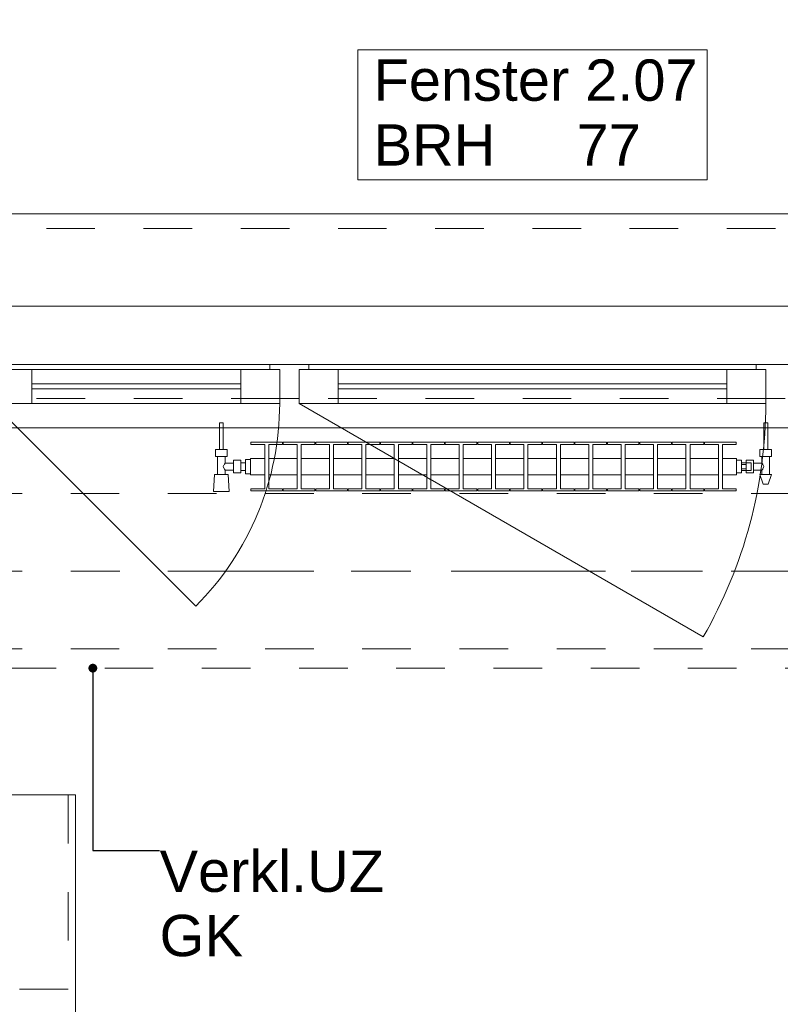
# Model space of a CAD drawing. Header units: metres. Extents: x -4 to 100, y -11 to 17.
# Tile 526 of 656: x 37.28 to 38.84, y 12.26 to 14.28. Entities that reach past the tile are written whole.
import ezdxf

# ---------------------------------------------------------------- set-up
doc = ezdxf.new("R2010")
doc.units = ezdxf.units.M
doc.header["$MEASUREMENT"] = 0
for name, pattern in [('Achse', [0.2, 0.1, -0.05, 0, -0.05]), ('Strichlinie doppelt', [0.546806, 0.264583, -0.105833, 0.070556, -0.105833]), ('Strichlinie eng', [0.115, 0.075, -0.04]), ('Untersicht', [0.1, 0.075, -0.025]), ('Wipeout_Contour', [1, 0, -1])]:
    doc.linetypes.add(name, pattern=pattern)
for name, color, linetype in [('152 - Bemaßung_ Beschriftung.Ausbau', 7, 'Continuous'), ('451 - Universal.Achsen Raster', 7, 'Continuous'), ('603 - Struktur.Bodenplatte_ Decke Roh', 7, 'Continuous'), ('604 - Struktur.Wand Aussen', 7, 'Continuous'), ('608 - Struktur.Träger', 7, 'Continuous'), ('650 - Abdeckung.Fußboden Aufbau', 7, 'Continuous'), ('801 - HKLSE.Heizung_ Klima_ Lüftung', 7, 'Continuous'), ('Neubau_152 - Bemaßung_ Beschriftung.Ausbau', 7, 'Continuous'), ('Neubau_653 - Abdeckung.TB Verkofferung', 7, 'Continuous'), ('Neubau_701 - Einrichtung.Möbel', 7, 'Continuous')]:
    doc.layers.add(name, color=color, linetype=linetype)
doc.styles.add('ERSTELLTER_STIL_2', font='txt')
doc.dimstyles.new('ERSTELLTER_STIL__5', dxfattribs={"dimtxt": 0.1, "dimasz": 0.0532, "dimexe": 0.18, "dimexo": 0.0625, "dimgap": 0, "dimtad": 1, "dimtih": 1, "dimtoh": 1, "dimzin": 0, "dimdsep": 46, "dimtxsty": 'ERSTELLTER_STIL_2', "dimblk": 'ARROWHEAD_2', "dimblk1": 'ARROWHEAD_2', "dimblk2": 'ARROWHEAD_2', "dimcen": 0.09, "dimse1": 1, "dimse2": 1, "dimclrd": 7, "dimclre": 7, "dimclrt": 7, "dimazin": 0, "dimtfac": 1, "dimtdec": 4, "dimtmove": 0, "dimatfit": 3, "dimfxl": 1, "dimtolj": 1, "dimtzin": 0, "dimarcsym": 0})
doc.dimstyles.new('ERSTELLTER_STIL__8', dxfattribs={"dimtxt": 0.18, "dimasz": 0.03648, "dimexe": 0.18, "dimexo": 0.0625, "dimgap": 0, "dimtad": 0, "dimtih": 1, "dimtoh": 1, "dimdec": 4, "dimzin": 0, "dimdsep": 46, "dimcen": 0.09, "dimadec": 0, "dimazin": 0, "dimtfac": 1, "dimtdec": 4, "dimtmove": 0, "dimatfit": 3, "dimldrblk": 'ARROWHEAD_11', "dimfxl": 1, "dimtolj": 1, "dimtzin": 0, "dimarcsym": 0})

# ---------------------------------------------------------------- blocks, each defined once
blk = doc.blocks.new('ARROWHEAD_11')
at = {"color": 0, "linetype": 'Continuous', "lineweight": 0}
blk.add_line((0, 0), (-1, 0), dxfattribs=at)
at = {"color": 0, "linetype": 'Continuous', "lineweight": 0, "const_width": 0.25, "flags": 128}
blk.add_lwpolyline([(-0.125, 0, 1), (0.125, 0, 1)], format="xyb", close=True, dxfattribs=at)
blk = doc.blocks.new('*D303')
at = {"layer": '152 - Bemaßung_ Beschriftung.Ausbau', "color": 7, "linetype": 'Continuous', "lineweight": 5}
for p, q in [((37.13, 14.8025), (37.13, 14.9075)), ((37.1502, 14.89), (37.1098, 14.82)), ((39.5502, 14.89), (39.5098, 14.82)), ((35.94, 14.855), (37.13, 14.855)), ((37.13, 14.855), (39.53, 14.855))]:
    blk.add_line(p, q, dxfattribs=at)
at = {"layer": '152 - Bemaßung_ Beschriftung.Ausbau', "color": 7, "lineweight": 5, "char_height": 0.1, "attachment_point": 7, "style": 'ERSTELLTER_STIL_2'}
for s, insert in [('\\A1;{\\pql;\\fArial|b0|i0|c0|p38;2,40}', (38.197, 14.875)), ('\\A1;{\\pql;\\fArial|b0|i0|c0|p38;2,01}', (38.197, 14.735))]:
    blk.add_mtext(s, dxfattribs=dict(at, insert=insert))
blk = doc.blocks.new('ARROWHEAD_2')
at = {"color": 0, "linetype": 'Continuous', "lineweight": 0}
for p, q in [((-0.378, -0.655), (0.378, 0.655)), ((0, 0), (-1, 0))]:
    blk.add_line(p, q, dxfattribs=at)
blk = doc.blocks.new('*D304')
at = {"layer": '152 - Bemaßung_ Beschriftung.Ausbau', "color": 7, "linetype": 'Continuous', "lineweight": 5}
for p, q in [((39.53, 14.8025), (39.53, 14.9075)), ((39.5502, 14.89), (39.5098, 14.82)), ((40.7402, 14.89), (40.6998, 14.82)), ((37.13, 14.855), (39.53, 14.855)), ((39.53, 14.855), (40.72, 14.855))]:
    blk.add_line(p, q, dxfattribs=at)
at = {"layer": '152 - Bemaßung_ Beschriftung.Ausbau', "color": 7, "lineweight": 5, "insert": (39.992, 14.875), "char_height": 0.1, "attachment_point": 7, "style": 'ERSTELLTER_STIL_2'}
blk.add_mtext('\\A1;{\\pql;\\fArial|b0|i0|c0|p38;1,19}', dxfattribs=at)
blk = doc.blocks.new('*D338')
at = {"layer": '152 - Bemaßung_ Beschriftung.Ausbau', "color": 7, "linetype": 'Continuous', "lineweight": 5}
for p, q in [((36.59, 15.3025), (36.59, 15.4075)), ((36.6102, 15.39), (36.5698, 15.32)), ((40.0702, 15.39), (40.0298, 15.32)), ((36.47, 15.355), (36.59, 15.355)), ((36.59, 15.355), (40.05, 15.355))]:
    blk.add_line(p, q, dxfattribs=at)
at = {"layer": '152 - Bemaßung_ Beschriftung.Ausbau', "color": 7, "lineweight": 5, "char_height": 0.1, "attachment_point": 7, "style": 'ERSTELLTER_STIL_2'}
for s, insert in [('\\A1;{\\pql;\\fArial|b0|i0|c0|p38;3,46}', (38.1111, 15.375)), ('\\A1;{\\pql;\\fArial|b0|i0|c0|p38;16}', (39.878, 15.375))]:
    blk.add_mtext(s, dxfattribs=dict(at, insert=insert))
blk = doc.blocks.new('*D339')
at = {"layer": '152 - Bemaßung_ Beschriftung.Ausbau', "color": 7, "linetype": 'Continuous', "lineweight": 5}
for p, q in [((40.05, 15.3025), (40.05, 15.4075)), ((40.0702, 15.39), (40.0298, 15.32)), ((40.2302, 15.39), (40.1898, 15.32)), ((36.59, 15.355), (40.05, 15.355)), ((40.05, 15.355), (40.21, 15.355))]:
    blk.add_line(p, q, dxfattribs=at)
blk = doc.blocks.new('*D375')
at = {"layer": '152 - Bemaßung_ Beschriftung.Ausbau', "color": 7, "linetype": 'Continuous', "lineweight": 5}
for p, q in [((36.68, 15.8025), (36.68, 15.9075)), ((36.7002, 15.89), (36.6598, 15.82)), ((40.0002, 15.89), (39.9598, 15.82)), ((36.38, 15.855), (36.68, 15.855)), ((36.68, 15.855), (39.98, 15.855))]:
    blk.add_line(p, q, dxfattribs=at)
at = {"layer": '152 - Bemaßung_ Beschriftung.Ausbau', "color": 7, "lineweight": 5, "insert": (38.197, 15.875), "char_height": 0.1, "attachment_point": 7, "style": 'ERSTELLTER_STIL_2'}
blk.add_mtext('\\A1;{\\pql;\\fArial|b0|i0|c0|p38;3,30}', dxfattribs=at)
blk = doc.blocks.new('*D376')
at = {"layer": '152 - Bemaßung_ Beschriftung.Ausbau', "color": 7, "linetype": 'Continuous', "lineweight": 5}
for p, q in [((39.98, 15.8025), (39.98, 15.9075)), ((40.0002, 15.89), (39.9598, 15.82)), ((40.3002, 15.89), (40.2598, 15.82)), ((36.68, 15.855), (39.98, 15.855)), ((39.98, 15.855), (40.28, 15.855))]:
    blk.add_line(p, q, dxfattribs=at)
at = {"layer": '152 - Bemaßung_ Beschriftung.Ausbau', "color": 7, "lineweight": 5, "insert": (40.0541, 15.875), "char_height": 0.1, "attachment_point": 7, "style": 'ERSTELLTER_STIL_2'}
blk.add_mtext('\\A1;{\\pql;\\fArial|b0|i0|c0|p38;30}', dxfattribs=at)

msp = doc.modelspace()

# ---------------------------------------------------------------- linework, layer by layer
at = {"layer": '451 - Universal.Achsen Raster', "color": 160, "linetype": 'Strichlinie doppelt', "lineweight": 9, "true_color": 0x3232ff}
msp.add_line((64.935, 13.15), (-3.175, 13.15), dxfattribs=at)
at = {"layer": '603 - Struktur.Bodenplatte_ Decke Roh', "color": 7, "linetype": 'Continuous', "lineweight": 18, "flags": 128}
msp.add_lwpolyline([(62.275, 0.005), (62.275, 13.695), (50.78, 13.695), (50.78, 13.455), (50.78, 13), (50.84, 13), (50.84, 8.585), (49.03, 8.585), (49.03, 8.725), (47.41, 8.725), (47.41, 13), (47.48, 13), (47.48, 13.455), (47.48, 13.695), (14.78, 13.695)], dxfattribs=at)
at = {"layer": '604 - Struktur.Wand Aussen', "color": 7, "linetype": 'Continuous', "lineweight": 9}
for p, q in [((39.43, 13.885), (37.23, 13.885)), ((37.22, 13.495), (37.6372, 13.0778))]:
    msp.add_line(p, q, dxfattribs=at)
at = {"layer": '604 - Struktur.Wand Aussen', "color": 7, "linetype": 'Strichlinie eng', "lineweight": 9}
msp.add_line((39.43, 13.855), (37.23, 13.855), dxfattribs=at)
at = {"layer": '604 - Struktur.Wand Aussen', "color": 7, "linetype": 'Continuous', "lineweight": 13}
for p, q in [((37.24, 13.575), (37.79, 13.575)), ((37.79, 13.565), (37.79, 13.575)), ((37.79, 13.575), (37.83, 13.575)), ((37.83, 13.575), (37.87, 13.575)), ((37.87, 13.575), (38.79, 13.575)), ((37.87, 13.575), (37.87, 13.565)), ((38.79, 13.565), (38.79, 13.575)), ((38.79, 13.575), (38.83, 13.575)), ((38.83, 13.575), (38.87, 13.575)), ((37.22, 13.565), (37.3, 13.565)), ((37.3, 13.565), (37.73, 13.565)), ((37.3, 13.565), (37.3, 13.495)), ((37.73, 13.495), (37.73, 13.565)), ((37.73, 13.565), (37.81, 13.565)), ((37.81, 13.565), (37.79, 13.565)), ((37.81, 13.505), (37.81, 13.565)), ((37.81, 13.565), (37.81, 13.495)), ((37.87, 13.565), (37.85, 13.565)), ((37.85, 13.565), (37.85, 13.505)), ((37.85, 13.495), (37.85, 13.565)), ((37.85, 13.565), (37.93, 13.565)), ((37.93, 13.565), (38.73, 13.565)), ((37.93, 13.565), (37.93, 13.495)), ((38.73, 13.495), (38.73, 13.565)), ((38.73, 13.565), (38.81, 13.565)), ((38.81, 13.565), (38.79, 13.565)), ((38.81, 13.505), (38.81, 13.565)), ((38.81, 13.565), (38.81, 13.495)), ((37.3, 13.535), (37.73, 13.535)), ((37.93, 13.535), (38.73, 13.535)), ((37.73, 13.525), (37.3, 13.525)), ((38.73, 13.525), (37.93, 13.525)), ((37.3, 13.495), (37.22, 13.495)), ((37.73, 13.495), (37.3, 13.495)), ((37.81, 13.495), (37.73, 13.495)), ((37.83, 13.505), (37.81, 13.505)), ((37.85, 13.505), (37.83, 13.505)), ((37.93, 13.495), (37.85, 13.495)), ((38.73, 13.495), (37.93, 13.495)), ((38.81, 13.495), (38.73, 13.495)), ((38.83, 13.505), (38.81, 13.505)), ((38.85, 13.505), (38.83, 13.505))]:
    msp.add_line(p, q, dxfattribs=at)
at = {"layer": '604 - Struktur.Wand Aussen', "color": 7, "linetype": 'Continuous', "lineweight": 9, "flags": 128}
msp.add_lwpolyline([(37.9706, 13.955), (38.6894, 13.955), (38.6894, 14.0886), (38.6894, 14.2221), (37.9706, 14.2221), (37.9706, 14.0886)], close=True, dxfattribs=at)
at = {"layer": '608 - Struktur.Träger', "color": 7, "linetype": 'Achse', "lineweight": 9}
msp.add_line((14.78, 13.15), (47.48, 13.15), dxfattribs=at)
at = {"layer": '608 - Struktur.Träger', "color": 7, "linetype": 'Untersicht', "lineweight": 13}
msp.add_line((14.78, 12.99), (47.48, 12.99), dxfattribs=at)
at = {"layer": '650 - Abdeckung.Fußboden Aufbau', "color": 7, "linetype": 'Continuous', "lineweight": 13, "flags": 128}
msp.add_lwpolyline([(39.97, 8.235), (39.97, 8.51), (40.05, 8.51), (40.05, 12.99), (39.97, 12.99), (39.97, 13.445), (36.69, 13.445), (36.69, 12.99), (36.59, 12.99)], dxfattribs=at)
at = {"layer": 'Neubau_653 - Abdeckung.TB Verkofferung', "color": 1, "linetype": 'Untersicht', "lineweight": 9}
for p, q in [((15.11, 13.505), (47.13, 13.505)), ((22.05, 12.9505), (47.13, 12.9505))]:
    msp.add_line(p, q, dxfattribs=at)
at = {"layer": 'Neubau_701 - Einrichtung.Möbel', "color": 1, "linetype": 'Strichlinie eng', "lineweight": 5}
for p, q in [((37.375, 12.69), (37.375, 12.29)), ((37.375, 12.29), (36.59, 12.29))]:
    msp.add_line(p, q, dxfattribs=at)
at = {"layer": 'Neubau_701 - Einrichtung.Möbel', "color": 1, "linetype": 'Continuous', "lineweight": 5, "flags": 128}
msp.add_lwpolyline([(36.59, 10.69), (36.59, 12.69), (37.39, 12.69), (37.39, 11.49), (38.79, 11.49), (38.79, 10.69)], close=True, dxfattribs=at)

# ---------------------------------------------------------------- texts
at = {"layer": '604 - Struktur.Wand Aussen', "color": 7, "lineweight": 9, "char_height": 0.085, "style": 'ERSTELLTER_STIL_2'}
for s, insert, attachment_point in [('\\A1;{\\pql;\\pt0;\\fArial|b0|i0|c0|p38;Fenster 2.07}', (38.0032, 14.1163), 7), ('\\A1;{\\pql;\\pt0;\\fArial|b0|i0|c0|p38;}', (38.5499, 14.0886), 1), ('\\A1;{\\pql;\\pt0;\\fArial|b0|i0|c0|p38;BRH}', (38.0032, 14.0691), 1), ('\\A1;{\\pql;\\pt0,0.05;\\fArial|b0|i0|c0|p38;77\\fArial|b0|i0|c0|p38;\\A1{\\H.66x;\\S^  ;}\\fArial|b0|i0|c0|p38;\\fArial|b0|i0|c0|p38;\\A1{\\H.66x;\\S^  ;}}', (38.4209, 14.0691), 1)]:
    msp.add_mtext(s, dxfattribs=dict(at, insert=insert, attachment_point=attachment_point))
at = {"layer": 'Neubau_152 - Bemaßung_ Beschriftung.Ausbau', "color": 1, "linetype": 'Continuous', "lineweight": 13, "insert": (37.5629, 12.5753), "char_height": 0.085, "attachment_point": 1, "line_spacing_factor": 0.933036, "style": 'ERSTELLTER_STIL_2'}
msp.add_mtext('\\A1;{\\pql;\\fArial|b0|i0|c0|p38;Verkl.U\\fArial|b0|i0|c0|p38;Z\\P\\pql;\\fArial|b0|i0|c0|p38;GK}', dxfattribs=at)

# ---------------------------------------------------------------- dimensions: what is measured, and where the dimension line sits
at = {"layer": '152 - Bemaßung_ Beschriftung.Ausbau', "color": 7, "linetype": 'Continuous', "lineweight": 5}
for base, p1, p2, picture, middle in [((39.53, 14.855), (37.13, 13.575), (39.53, 13.575), '*D303', (38.3269, 14.925)), ((40.72, 14.855), (39.53, 13.575), (40.72, 13.575), '*D304', (40.1219, 14.925))]:
    dim = msp.add_linear_dim(base=base, p1=p1, p2=p2, angle=0, dimstyle='ERSTELLTER_STIL__5', dxfattribs=at)
    dim.commit()
    dim.dimension.update_dxf_attribs({"geometry": picture, "text_midpoint": middle, "dimtype": 160})

# ---------------------------------------------------------------- leaders
at = {"layer": 'Neubau_152 - Bemaßung_ Beschriftung.Ausbau', "color": 1, "linetype": 'Continuous', "lineweight": 13, "annotation_type": 0, "has_hookline": 1, "hookline_direction": 0, "text_width": 0.458}
msp.add_leader([(37.4256, 12.9505), (37.4256, 12.5753), (37.5629, 12.5753)], dimstyle='ERSTELLTER_STIL__8', dxfattribs=at)

# ---------------------------------------------------------------- next in the draw order: wipeouts: each hides what was drawn before it
at = {"color": 254, "linetype": 'Wipeout_Contour', "lineweight": 0, "ltscale": 9886.870397}
msp.add_wipeout([(37.75, 13.3817), (37.75, 13.3483), (37.7792, 13.3483), (37.7792, 13.3192), (37.7508, 13.3192), (37.7508, 13.315), (37.8158, 13.315), (37.8158, 13.3192), (37.7875, 13.3192), (37.7875, 13.3483), (37.8458, 13.3483), (37.8458, 13.3192), (37.8175, 13.3192), (37.8175, 13.315), (37.8825, 13.315), (37.8825, 13.3192), (37.8542, 13.3192), (37.8542, 13.3483), (37.9125, 13.3483), (37.9125, 13.3192), (37.8842, 13.3192), (37.8842, 13.315), (37.9492, 13.315), (37.9492, 13.3192), (37.9208, 13.3192), (37.9208, 13.3483), (37.9792, 13.3483), (37.9792, 13.3192), (37.9508, 13.3192), (37.9508, 13.315), (38.0158, 13.315), (38.0158, 13.3192), (37.9875, 13.3192), (37.9875, 13.3483), (38.0458, 13.3483), (38.0458, 13.3192), (38.0175, 13.3192), (38.0175, 13.315), (38.0825, 13.315), (38.0825, 13.3192), (38.0542, 13.3192), (38.0542, 13.3483), (38.1125, 13.3483), (38.1125, 13.3192), (38.0842, 13.3192), (38.0842, 13.315), (38.1492, 13.315), (38.1492, 13.3192), (38.1208, 13.3192), (38.1208, 13.3483), (38.1792, 13.3483), (38.1792, 13.3192), (38.1508, 13.3192), (38.1508, 13.315), (38.2158, 13.315), (38.2158, 13.3192), (38.1875, 13.3192), (38.1875, 13.3483), (38.2458, 13.3483), (38.2458, 13.3192), (38.2175, 13.3192), (38.2175, 13.315), (38.2825, 13.315), (38.2825, 13.3192), (38.2542, 13.3192), (38.2542, 13.3483), (38.3125, 13.3483), (38.3125, 13.3192), (38.2842, 13.3192), (38.2842, 13.315), (38.3492, 13.315), (38.3492, 13.3192), (38.3208, 13.3192), (38.3208, 13.3483), (38.3792, 13.3483), (38.3792, 13.3192), (38.3508, 13.3192), (38.3508, 13.315), (38.4158, 13.315), (38.4158, 13.3192), (38.3875, 13.3192), (38.3875, 13.3483), (38.4458, 13.3483), (38.4458, 13.3192), (38.4175, 13.3192), (38.4175, 13.315), (38.4825, 13.315), (38.4825, 13.3192), (38.4542, 13.3192), (38.4542, 13.3483), (38.5125, 13.3483), (38.5125, 13.3192), (38.4842, 13.3192), (38.4842, 13.315), (38.5492, 13.315), (38.5492, 13.3192), (38.5208, 13.3192), (38.5208, 13.3483), (38.5792, 13.3483), (38.5792, 13.3192), (38.5508, 13.3192), (38.5508, 13.315), (38.6158, 13.315), (38.6158, 13.3192), (38.5875, 13.3192), (38.5875, 13.3483), (38.6458, 13.3483), (38.6458, 13.3192), (38.6175, 13.3192), (38.6175, 13.315), (38.6825, 13.315), (38.6825, 13.3192), (38.6542, 13.3192), (38.6542, 13.3483), (38.7125, 13.3483), (38.7125, 13.3192), (38.6842, 13.3192), (38.6842, 13.315), (38.7492, 13.315), (38.7492, 13.3192), (38.7208, 13.3192), (38.7208, 13.3483), (38.75, 13.3483), (38.75, 13.3817), (38.7208, 13.3817), (38.7208, 13.4108), (38.7492, 13.4108), (38.7492, 13.415), (38.6842, 13.415), (38.6842, 13.4108), (38.7125, 13.4108), (38.7125, 13.3817), (38.6542, 13.3817), (38.6542, 13.4108), (38.6825, 13.4108), (38.6825, 13.415), (38.6175, 13.415), (38.6175, 13.4108), (38.6458, 13.4108), (38.6458, 13.3817), (38.5875, 13.3817), (38.5875, 13.4108), (38.6158, 13.4108), (38.6158, 13.415), (38.5508, 13.415), (38.5508, 13.4108), (38.5792, 13.4108), (38.5792, 13.3817), (38.5208, 13.3817), (38.5208, 13.4108), (38.5492, 13.4108), (38.5492, 13.415), (38.4842, 13.415), (38.4842, 13.4108), (38.5125, 13.4108), (38.5125, 13.3817), (38.4542, 13.3817), (38.4542, 13.4108), (38.4825, 13.4108), (38.4825, 13.415), (38.4175, 13.415), (38.4175, 13.4108), (38.4458, 13.4108), (38.4458, 13.3817), (38.3875, 13.3817), (38.3875, 13.4108), (38.4158, 13.4108), (38.4158, 13.415), (38.3508, 13.415), (38.3508, 13.4108), (38.3792, 13.4108), (38.3792, 13.3817), (38.3208, 13.3817), (38.3208, 13.4108), (38.3492, 13.4108), (38.3492, 13.415), (38.2842, 13.415), (38.2842, 13.4108), (38.3125, 13.4108), (38.3125, 13.3817), (38.2542, 13.3817), (38.2542, 13.4108), (38.2825, 13.4108), (38.2825, 13.415), (38.2175, 13.415), (38.2175, 13.4108), (38.2458, 13.4108), (38.2458, 13.3817), (38.1875, 13.3817), (38.1875, 13.4108), (38.2158, 13.4108), (38.2158, 13.415), (38.1508, 13.415), (38.1508, 13.4108), (38.1792, 13.4108), (38.1792, 13.3817), (38.1208, 13.3817), (38.1208, 13.4108), (38.1492, 13.4108), (38.1492, 13.415), (38.0842, 13.415), (38.0842, 13.4108), (38.1125, 13.4108), (38.1125, 13.3817), (38.0542, 13.3817), (38.0542, 13.4108), (38.0825, 13.4108), (38.0825, 13.415), (38.0175, 13.415), (38.0175, 13.4108), (38.0458, 13.4108), (38.0458, 13.3817), (37.9875, 13.3817), (37.9875, 13.4108), (38.0158, 13.4108), (38.0158, 13.415), (37.9508, 13.415), (37.9508, 13.4108), (37.9792, 13.4108), (37.9792, 13.3817), (37.9208, 13.3817), (37.9208, 13.4108), (37.9492, 13.4108), (37.9492, 13.415), (37.8842, 13.415), (37.8842, 13.4108), (37.9125, 13.4108), (37.9125, 13.3817), (37.8542, 13.3817), (37.8542, 13.4108), (37.8825, 13.4108), (37.8825, 13.415), (37.8175, 13.415), (37.8175, 13.4108), (37.8458, 13.4108), (37.8458, 13.3817), (37.7875, 13.3817), (37.7875, 13.4108), (37.8158, 13.4108), (37.8158, 13.415), (37.7508, 13.415), (37.7508, 13.4108), (37.7792, 13.4108), (37.7792, 13.3817)], dxfattribs=at).dxf.layer = '801 - HKLSE.Heizung_ Klima_ Lüftung'

# ---------------------------------------------------------------- next in the draw order: linework, layer by layer
at = {"layer": '604 - Struktur.Wand Aussen', "color": 7, "linetype": 'Continuous', "lineweight": 9}
msp.add_line((37.85, 13.495), (38.6814, 13.015), dxfattribs=at)
at = {"layer": '801 - HKLSE.Heizung_ Klima_ Lüftung', "color": 7, "linetype": 'Continuous', "lineweight": 5}
for p, q in [((37.7792, 13.4108), (37.7792, 13.3192)), ((37.7875, 13.3192), (37.7875, 13.4108)), ((37.7875, 13.4108), (37.8158, 13.4108)), ((37.8158, 13.4108), (37.8158, 13.415)), ((37.8175, 13.415), (37.8175, 13.4108)), ((37.8825, 13.415), (37.8175, 13.415)), ((37.8175, 13.415), (37.8175, 13.4108)), ((37.8175, 13.4108), (37.8458, 13.4108)), ((37.8458, 13.4108), (37.8458, 13.3192)), ((37.8542, 13.3192), (37.8542, 13.4108)), ((37.8542, 13.4108), (37.8825, 13.4108)), ((37.8825, 13.4108), (37.8825, 13.415)), ((37.8825, 13.4108), (37.8825, 13.415)), ((37.9492, 13.415), (37.8842, 13.415)), ((37.8842, 13.415), (37.8842, 13.4108)), ((37.8842, 13.4108), (37.9125, 13.4108)), ((37.9125, 13.4108), (37.9125, 13.3192)), ((37.9208, 13.3192), (37.9208, 13.4108)), ((37.9208, 13.4108), (37.9492, 13.4108)), ((37.9492, 13.4108), (37.9492, 13.415)), ((37.9492, 13.4108), (37.9492, 13.415)), ((38.0158, 13.415), (37.9508, 13.415)), ((37.9508, 13.415), (37.9508, 13.4108)), ((37.9508, 13.4108), (37.9792, 13.4108)), ((37.9792, 13.4108), (37.9792, 13.3192)), ((37.9875, 13.3192), (37.9875, 13.4108)), ((37.9875, 13.4108), (38.0158, 13.4108)), ((38.0158, 13.4108), (38.0158, 13.415)), ((38.0175, 13.415), (38.0175, 13.4108)), ((38.0825, 13.415), (38.0175, 13.415)), ((38.0175, 13.415), (38.0175, 13.4108)), ((38.0175, 13.4108), (38.0458, 13.4108)), ((38.0458, 13.4108), (38.0458, 13.3192)), ((38.0542, 13.3192), (38.0542, 13.4108)), ((38.0542, 13.4108), (38.0825, 13.4108)), ((38.0825, 13.4108), (38.0825, 13.415)), ((38.0825, 13.4108), (38.0825, 13.415)), ((38.1492, 13.415), (38.0842, 13.415)), ((38.0842, 13.415), (38.0842, 13.4108)), ((38.0842, 13.4108), (38.1125, 13.4108)), ((38.1125, 13.4108), (38.1125, 13.3192)), ((38.1208, 13.3192), (38.1208, 13.4108)), ((38.1208, 13.4108), (38.1492, 13.4108)), ((38.1492, 13.4108), (38.1492, 13.415)), ((38.1508, 13.415), (38.1508, 13.4108)), ((38.2158, 13.415), (38.1508, 13.415)), ((38.1508, 13.415), (38.1508, 13.4108)), ((38.1508, 13.4108), (38.1792, 13.4108)), ((38.1792, 13.4108), (38.1792, 13.3192)), ((38.1875, 13.3192), (38.1875, 13.4108)), ((38.1875, 13.4108), (38.2158, 13.4108)), ((38.2158, 13.4108), (38.2158, 13.415)), ((38.2825, 13.415), (38.2175, 13.415)), ((38.2175, 13.415), (38.2175, 13.4108)), ((38.2175, 13.4108), (38.2458, 13.4108)), ((38.2458, 13.4108), (38.2458, 13.3192)), ((38.2542, 13.3192), (38.2542, 13.4108)), ((38.2542, 13.4108), (38.2825, 13.4108)), ((38.2825, 13.4108), (38.2825, 13.415)), ((38.2825, 13.4108), (38.2825, 13.415)), ((38.3492, 13.415), (38.2842, 13.415)), ((38.2842, 13.415), (38.2842, 13.4108)), ((38.2842, 13.4108), (38.3125, 13.4108)), ((38.3125, 13.4108), (38.3125, 13.3192)), ((38.3208, 13.3192), (38.3208, 13.4108)), ((38.3208, 13.4108), (38.3492, 13.4108)), ((38.3492, 13.4108), (38.3492, 13.415)), ((38.3492, 13.4108), (38.3492, 13.415)), ((38.3508, 13.415), (38.3508, 13.4108)), ((38.4158, 13.415), (38.3508, 13.415)), ((38.3508, 13.415), (38.3508, 13.4108)), ((38.3508, 13.4108), (38.3792, 13.4108)), ((38.3792, 13.4108), (38.3792, 13.3192)), ((38.3875, 13.3192), (38.3875, 13.4108)), ((38.3875, 13.4108), (38.4158, 13.4108)), ((38.4158, 13.4108), (38.4158, 13.415)), ((38.4825, 13.415), (38.4175, 13.415)), ((38.4175, 13.415), (38.4175, 13.4108)), ((38.4175, 13.4108), (38.4458, 13.4108)), ((38.4458, 13.4108), (38.4458, 13.3192)), ((38.4542, 13.3192), (38.4542, 13.4108)), ((38.4542, 13.4108), (38.4825, 13.4108)), ((38.4825, 13.4108), (38.4825, 13.415)), ((38.5492, 13.415), (38.4842, 13.415)), ((38.4842, 13.415), (38.4842, 13.4108)), ((38.4842, 13.4108), (38.5125, 13.4108)), ((38.5125, 13.4108), (38.5125, 13.3192)), ((38.5208, 13.3192), (38.5208, 13.4108)), ((38.5208, 13.4108), (38.5492, 13.4108)), ((38.5492, 13.4108), (38.5492, 13.415)), ((38.5492, 13.4108), (38.5492, 13.415)), ((38.5508, 13.415), (38.5508, 13.4108)), ((38.6158, 13.415), (38.5508, 13.415)), ((38.5508, 13.415), (38.5508, 13.4108)), ((38.5508, 13.4108), (38.5792, 13.4108)), ((38.5792, 13.4108), (38.5792, 13.3192)), ((38.5875, 13.3192), (38.5875, 13.4108)), ((38.5875, 13.4108), (38.6158, 13.4108)), ((38.6158, 13.4108), (38.6158, 13.415)), ((38.6175, 13.415), (38.6175, 13.4108)), ((38.6825, 13.415), (38.6175, 13.415)), ((38.6175, 13.415), (38.6175, 13.4108)), ((38.6175, 13.4108), (38.6458, 13.4108)), ((38.6458, 13.4108), (38.6458, 13.3192)), ((38.6542, 13.3192), (38.6542, 13.4108)), ((38.6542, 13.4108), (38.6825, 13.4108)), ((38.6825, 13.4108), (38.6825, 13.415)), ((38.6825, 13.4108), (38.6825, 13.415)), ((38.6842, 13.415), (38.6842, 13.4108)), ((38.6842, 13.415), (38.6842, 13.4108)), ((38.6842, 13.4108), (38.7125, 13.4108)), ((38.7125, 13.4108), (38.7125, 13.3192)), ((38.7208, 13.3192), (38.7208, 13.4108)), ((37.7875, 13.3817), (37.8458, 13.3817)), ((37.8542, 13.3817), (37.9125, 13.3817)), ((37.9208, 13.3817), (37.9792, 13.3817)), ((37.9875, 13.3817), (38.0458, 13.3817)), ((38.0542, 13.3817), (38.1125, 13.3817)), ((38.1208, 13.3817), (38.1792, 13.3817)), ((38.1875, 13.3817), (38.2458, 13.3817)), ((38.2542, 13.3817), (38.3125, 13.3817)), ((38.3208, 13.3817), (38.3792, 13.3817)), ((38.3875, 13.3817), (38.4458, 13.3817)), ((38.4542, 13.3817), (38.5125, 13.3817)), ((38.5208, 13.3817), (38.5792, 13.3817)), ((38.5875, 13.3817), (38.6458, 13.3817)), ((38.6542, 13.3817), (38.7125, 13.3817)), ((37.7875, 13.3483), (37.8458, 13.3483)), ((37.8542, 13.3483), (37.9125, 13.3483)), ((37.9208, 13.3483), (37.9792, 13.3483)), ((37.9875, 13.3483), (38.0458, 13.3483)), ((38.0542, 13.3483), (38.1125, 13.3483)), ((38.1208, 13.3483), (38.1792, 13.3483)), ((38.1875, 13.3483), (38.2458, 13.3483)), ((38.2542, 13.3483), (38.3125, 13.3483)), ((38.3208, 13.3483), (38.3792, 13.3483)), ((38.3875, 13.3483), (38.4458, 13.3483)), ((38.4542, 13.3483), (38.5125, 13.3483)), ((38.5208, 13.3483), (38.5792, 13.3483)), ((38.5875, 13.3483), (38.6458, 13.3483)), ((38.6542, 13.3483), (38.7125, 13.3483)), ((37.8158, 13.3192), (37.7875, 13.3192)), ((37.8158, 13.315), (37.8158, 13.3192)), ((37.8175, 13.3192), (37.8175, 13.315)), ((37.8458, 13.3192), (37.8175, 13.3192)), ((37.8175, 13.3192), (37.8175, 13.315)), ((37.8175, 13.315), (37.8825, 13.315)), ((37.8175, 13.315), (37.8825, 13.315)), ((37.8825, 13.3192), (37.8542, 13.3192)), ((37.8825, 13.315), (37.8825, 13.3192)), ((37.8825, 13.315), (37.8825, 13.3192)), ((37.9125, 13.3192), (37.8842, 13.3192)), ((37.8842, 13.3192), (37.8842, 13.315)), ((37.8842, 13.315), (37.9492, 13.315)), ((37.8842, 13.315), (37.9492, 13.315)), ((37.9492, 13.3192), (37.9208, 13.3192)), ((37.9492, 13.315), (37.9492, 13.3192)), ((37.9492, 13.315), (37.9492, 13.3192)), ((37.9792, 13.3192), (37.9508, 13.3192)), ((37.9508, 13.3192), (37.9508, 13.315)), ((37.9508, 13.315), (38.0158, 13.315)), ((37.9508, 13.315), (38.0158, 13.315)), ((38.0158, 13.3192), (37.9875, 13.3192)), ((38.0158, 13.315), (38.0158, 13.3192)), ((38.0175, 13.3192), (38.0175, 13.315)), ((38.0458, 13.3192), (38.0175, 13.3192)), ((38.0175, 13.3192), (38.0175, 13.315)), ((38.0175, 13.315), (38.0825, 13.315)), ((38.0175, 13.315), (38.0825, 13.315)), ((38.0825, 13.3192), (38.0542, 13.3192)), ((38.0825, 13.315), (38.0825, 13.3192)), ((38.0825, 13.315), (38.0825, 13.3192)), ((38.1125, 13.3192), (38.0842, 13.3192)), ((38.0842, 13.3192), (38.0842, 13.315)), ((38.0842, 13.315), (38.1492, 13.315)), ((38.0842, 13.315), (38.1492, 13.315)), ((38.1492, 13.3192), (38.1208, 13.3192)), ((38.1492, 13.315), (38.1492, 13.3192)), ((38.1508, 13.3192), (38.1508, 13.315)), ((38.1792, 13.3192), (38.1508, 13.3192)), ((38.1508, 13.3192), (38.1508, 13.315)), ((38.1508, 13.315), (38.2158, 13.315)), ((38.1508, 13.315), (38.2158, 13.315)), ((38.2158, 13.3192), (38.1875, 13.3192)), ((38.2158, 13.315), (38.2158, 13.3192)), ((38.2458, 13.3192), (38.2175, 13.3192)), ((38.2175, 13.3192), (38.2175, 13.315)), ((38.2175, 13.315), (38.2825, 13.315)), ((38.2175, 13.315), (38.2825, 13.315)), ((38.2825, 13.3192), (38.2542, 13.3192)), ((38.2825, 13.315), (38.2825, 13.3192)), ((38.2825, 13.315), (38.2825, 13.3192)), ((38.3125, 13.3192), (38.2842, 13.3192)), ((38.2842, 13.3192), (38.2842, 13.315)), ((38.2842, 13.315), (38.3492, 13.315)), ((38.2842, 13.315), (38.3492, 13.315)), ((38.3492, 13.3192), (38.3208, 13.3192)), ((38.3492, 13.315), (38.3492, 13.3192)), ((38.3492, 13.315), (38.3492, 13.3192)), ((38.3508, 13.3192), (38.3508, 13.315)), ((38.3792, 13.3192), (38.3508, 13.3192)), ((38.3508, 13.3192), (38.3508, 13.315)), ((38.3508, 13.315), (38.4158, 13.315)), ((38.3508, 13.315), (38.4158, 13.315)), ((38.4158, 13.3192), (38.3875, 13.3192)), ((38.4158, 13.315), (38.4158, 13.3192)), ((38.4458, 13.3192), (38.4175, 13.3192)), ((38.4175, 13.3192), (38.4175, 13.315)), ((38.4175, 13.315), (38.4825, 13.315)), ((38.4175, 13.315), (38.4825, 13.315)), ((38.4825, 13.3192), (38.4542, 13.3192)), ((38.4825, 13.315), (38.4825, 13.3192)), ((38.5125, 13.3192), (38.4842, 13.3192)), ((38.4842, 13.3192), (38.4842, 13.315)), ((38.4842, 13.315), (38.5492, 13.315)), ((38.4842, 13.315), (38.5492, 13.315)), ((38.5492, 13.3192), (38.5208, 13.3192)), ((38.5492, 13.315), (38.5492, 13.3192)), ((38.5492, 13.315), (38.5492, 13.3192)), ((38.5508, 13.3192), (38.5508, 13.315)), ((38.5792, 13.3192), (38.5508, 13.3192)), ((38.5508, 13.3192), (38.5508, 13.315)), ((38.5508, 13.315), (38.6158, 13.315)), ((38.5508, 13.315), (38.6158, 13.315)), ((38.6158, 13.3192), (38.5875, 13.3192)), ((38.6158, 13.315), (38.6158, 13.3192)), ((38.6175, 13.3192), (38.6175, 13.315)), ((38.6458, 13.3192), (38.6175, 13.3192)), ((38.6175, 13.3192), (38.6175, 13.315)), ((38.6175, 13.315), (38.6825, 13.315)), ((38.6175, 13.315), (38.6825, 13.315)), ((38.6825, 13.3192), (38.6542, 13.3192)), ((38.6825, 13.315), (38.6825, 13.3192)), ((38.6825, 13.315), (38.6825, 13.3192)), ((38.6842, 13.3192), (38.6842, 13.315)), ((38.7125, 13.3192), (38.6842, 13.3192)), ((38.6842, 13.3192), (38.6842, 13.315)), ((38.6842, 13.315), (38.7492, 13.315)), ((38.6842, 13.315), (38.7492, 13.315))]:
    msp.add_line(p, q, dxfattribs=at)

# ---------------------------------------------------------------- next in the draw order: wipeouts: each hides what was drawn before it
at = {"color": 254, "linetype": 'Wipeout_Contour', "lineweight": 0, "ltscale": 1280.752463}
msp.add_wipeout([(37.75, 13.3503), (37.75, 13.3797), (37.74, 13.3797), (37.74, 13.373), (37.73, 13.373), (37.73, 13.378), (37.715, 13.378), (37.715, 13.372), (37.698, 13.372), (37.698, 13.386), (37.702, 13.386), (37.702, 13.4), (37.694, 13.4), (37.694, 13.455), (37.686, 13.455), (37.686, 13.4), (37.678, 13.4), (37.678, 13.386), (37.682, 13.386), (37.682, 13.349), (37.676, 13.349), (37.674, 13.314), (37.706, 13.314), (37.704, 13.349), (37.698, 13.349), (37.698, 13.358), (37.715, 13.358), (37.715, 13.352), (37.73, 13.352), (37.73, 13.357), (37.74, 13.357), (37.74, 13.3503)], dxfattribs=at).dxf.layer = '801 - HKLSE.Heizung_ Klima_ Lüftung'
at = {"color": 254, "linetype": 'Wipeout_Contour', "lineweight": 0, "ltscale": 1309.255253}
msp.add_wipeout([(38.75, 13.352), (38.76, 13.352), (38.76, 13.357), (38.77, 13.357), (38.77, 13.352), (38.785, 13.352), (38.785, 13.358), (38.802, 13.358), (38.802, 13.349), (38.798, 13.349), (38.805, 13.329), (38.815, 13.329), (38.822, 13.349), (38.818, 13.349), (38.818, 13.386), (38.822, 13.386), (38.822, 13.4), (38.814, 13.4), (38.814, 13.455), (38.806, 13.455), (38.806, 13.4), (38.798, 13.4), (38.798, 13.386), (38.802, 13.386), (38.802, 13.372), (38.785, 13.372), (38.785, 13.378), (38.77, 13.378), (38.77, 13.373), (38.76, 13.373), (38.76, 13.378), (38.75, 13.378)], dxfattribs=at).dxf.layer = '801 - HKLSE.Heizung_ Klima_ Lüftung'

# ---------------------------------------------------------------- next in the draw order: linework, layer by layer
at = {"layer": '604 - Struktur.Wand Aussen', "color": 7, "linetype": 'Continuous', "lineweight": 9}
msp.add_line((39.52, 13.445), (37.14, 13.445), dxfattribs=at)
at = {"layer": '604 - Struktur.Wand Aussen', "color": 7, "linetype": 'Strichlinie eng', "lineweight": 9}
msp.add_line((39.52, 13.445), (37.14, 13.445), dxfattribs=at)
at = {"layer": '604 - Struktur.Wand Aussen', "color": 7, "linetype": 'Continuous', "lineweight": 9}
for centre, radius, start in [((37.22, 13.495), 0.59, 315), ((37.85, 13.495), 0.96, 330)]:
    msp.add_arc(centre, radius, start, 0, dxfattribs=at)
at = {"layer": '608 - Struktur.Träger', "color": 7, "linetype": 'Untersicht', "lineweight": 13}
msp.add_line((14.78, 13.31), (47.48, 13.31), dxfattribs=at)
at = {"layer": '801 - HKLSE.Heizung_ Klima_ Lüftung', "color": 7, "linetype": 'Continuous', "lineweight": 5}
for p, q in [((37.6872, 13.455), (37.686, 13.455)), ((37.686, 13.455), (37.686, 13.4)), ((37.69, 13.455), (37.6872, 13.455)), ((37.6928, 13.455), (37.69, 13.455)), ((37.694, 13.455), (37.6928, 13.455)), ((37.694, 13.455), (37.694, 13.4)), ((38.806, 13.455), (38.8072, 13.455)), ((38.806, 13.455), (38.806, 13.4)), ((38.8072, 13.455), (38.81, 13.455)), ((38.81, 13.455), (38.8128, 13.455)), ((38.8128, 13.455), (38.814, 13.455)), ((38.814, 13.455), (38.814, 13.4)), ((37.7508, 13.415), (37.7508, 13.4108)), ((37.8158, 13.415), (37.7508, 13.415)), ((37.7508, 13.415), (37.7508, 13.4108)), ((37.7508, 13.4108), (37.7792, 13.4108)), ((38.7492, 13.415), (38.6842, 13.415)), ((38.7208, 13.4108), (38.7492, 13.4108)), ((38.7492, 13.4108), (38.7492, 13.415)), ((37.684, 13.4), (37.678, 13.4)), ((37.678, 13.4), (37.678, 13.386)), ((37.696, 13.4), (37.684, 13.4)), ((37.6872, 13.4), (37.686, 13.4)), ((37.69, 13.4), (37.6872, 13.4)), ((37.6928, 13.4), (37.69, 13.4)), ((37.694, 13.4), (37.6928, 13.4)), ((37.702, 13.4), (37.696, 13.4)), ((37.702, 13.4), (37.702, 13.386)), ((38.798, 13.4), (38.804, 13.4)), ((38.798, 13.4), (38.798, 13.386)), ((38.804, 13.4), (38.816, 13.4)), ((38.806, 13.4), (38.8072, 13.4)), ((38.8072, 13.4), (38.81, 13.4)), ((38.81, 13.4), (38.8128, 13.4)), ((38.8128, 13.4), (38.814, 13.4)), ((38.816, 13.4), (38.822, 13.4)), ((38.822, 13.4), (38.822, 13.386)), ((37.684, 13.386), (37.678, 13.386)), ((37.682, 13.386), (37.682, 13.349)), ((37.696, 13.386), (37.684, 13.386)), ((37.6953, 13.3679), (37.6939, 13.365)), ((37.6963, 13.3699), (37.6958, 13.3689)), ((37.702, 13.386), (37.696, 13.386)), ((37.698, 13.372), (37.6963, 13.3699)), ((37.698, 13.386), (37.698, 13.372)), ((37.698, 13.372), (37.715, 13.372)), ((37.715, 13.378), (37.715, 13.3715)), ((37.715, 13.378), (37.73, 13.378)), ((37.715, 13.3715), (37.715, 13.3585)), ((37.73, 13.378), (37.73, 13.3715)), ((37.73, 13.373), (37.74, 13.373)), ((37.73, 13.3715), (37.73, 13.3585)), ((37.74, 13.3797), (37.74, 13.365)), ((37.74, 13.3797), (37.75, 13.3797)), ((37.74, 13.3797), (37.74, 13.365)), ((37.74, 13.3797), (37.75, 13.3797)), ((37.74, 13.373), (37.74, 13.3707)), ((37.74, 13.3707), (37.74, 13.365)), ((37.75, 13.3817), (37.75, 13.3768)), ((37.75, 13.3817), (37.7792, 13.3817)), ((37.75, 13.3768), (37.75, 13.365)), ((38.7208, 13.3817), (38.75, 13.3817)), ((38.75, 13.3817), (38.75, 13.3768)), ((38.75, 13.378), (38.76, 13.378)), ((38.75, 13.3768), (38.75, 13.365)), ((38.76, 13.378), (38.76, 13.365)), ((38.77, 13.373), (38.76, 13.373)), ((38.76, 13.3693), (38.77, 13.3693)), ((38.77, 13.373), (38.77, 13.378)), ((38.77, 13.378), (38.77, 13.3715)), ((38.785, 13.378), (38.77, 13.378)), ((38.77, 13.373), (38.77, 13.3707)), ((38.77, 13.373), (38.78, 13.373)), ((38.77, 13.373), (38.77, 13.3707)), ((38.77, 13.3715), (38.77, 13.3693)), ((38.77, 13.3707), (38.77, 13.365)), ((38.77, 13.3707), (38.77, 13.3693)), ((38.77, 13.3693), (38.77, 13.365)), ((38.78, 13.373), (38.78, 13.3707)), ((38.78, 13.3707), (38.78, 13.365)), ((38.785, 13.378), (38.785, 13.3715)), ((38.802, 13.372), (38.785, 13.372)), ((38.785, 13.3715), (38.785, 13.3585)), ((38.798, 13.386), (38.804, 13.386)), ((38.802, 13.386), (38.802, 13.372)), ((38.802, 13.372), (38.8037, 13.3699)), ((38.8037, 13.3699), (38.8042, 13.3689)), ((38.804, 13.386), (38.816, 13.386)), ((38.8047, 13.3679), (38.8061, 13.365)), ((38.816, 13.386), (38.822, 13.386)), ((38.818, 13.386), (38.818, 13.349)), ((37.676, 13.349), (37.674, 13.314)), ((37.6801, 13.349), (37.676, 13.349)), ((37.69, 13.349), (37.6801, 13.349)), ((37.6999, 13.349), (37.69, 13.349)), ((37.6939, 13.365), (37.6953, 13.3621)), ((37.6958, 13.3611), (37.6963, 13.3601)), ((37.6963, 13.3601), (37.698, 13.358)), ((37.698, 13.358), (37.698, 13.349)), ((37.698, 13.358), (37.715, 13.358)), ((37.704, 13.349), (37.6999, 13.349)), ((37.704, 13.349), (37.706, 13.314)), ((37.715, 13.3585), (37.715, 13.352)), ((37.715, 13.352), (37.73, 13.352)), ((37.73, 13.3585), (37.73, 13.352)), ((37.73, 13.357), (37.74, 13.357)), ((37.74, 13.365), (37.74, 13.3503)), ((37.74, 13.365), (37.74, 13.3503)), ((37.74, 13.365), (37.74, 13.3593)), ((37.74, 13.3593), (37.74, 13.357)), ((37.74, 13.3503), (37.75, 13.3503)), ((37.74, 13.3503), (37.75, 13.3503)), ((37.74, 13.3503), (37.75, 13.3503)), ((37.74, 13.3503), (37.75, 13.3503)), ((37.75, 13.365), (37.75, 13.3532)), ((37.75, 13.3532), (37.75, 13.3483)), ((37.75, 13.3483), (37.7792, 13.3483)), ((38.7208, 13.3483), (38.75, 13.3483)), ((38.75, 13.365), (38.75, 13.3532)), ((38.75, 13.3532), (38.75, 13.3483)), ((38.75, 13.352), (38.76, 13.352)), ((38.75, 13.352), (38.76, 13.352)), ((38.75, 13.352), (38.76, 13.352)), ((38.75, 13.352), (38.76, 13.352)), ((38.76, 13.365), (38.76, 13.352)), ((38.76, 13.3607), (38.77, 13.3607)), ((38.77, 13.357), (38.76, 13.357)), ((38.77, 13.365), (38.77, 13.3607)), ((38.77, 13.365), (38.77, 13.3593)), ((38.77, 13.3607), (38.77, 13.3585)), ((38.77, 13.3607), (38.77, 13.3593)), ((38.77, 13.3593), (38.77, 13.357)), ((38.77, 13.3593), (38.77, 13.357)), ((38.77, 13.3585), (38.77, 13.352)), ((38.77, 13.357), (38.78, 13.357)), ((38.77, 13.352), (38.77, 13.357)), ((38.785, 13.352), (38.77, 13.352)), ((38.78, 13.365), (38.78, 13.3593)), ((38.78, 13.3593), (38.78, 13.357)), ((38.785, 13.3585), (38.785, 13.352)), ((38.802, 13.358), (38.785, 13.358)), ((38.798, 13.349), (38.8015, 13.349)), ((38.798, 13.349), (38.805, 13.329)), ((38.8015, 13.349), (38.81, 13.349)), ((38.8037, 13.3601), (38.802, 13.358)), ((38.802, 13.358), (38.802, 13.349)), ((38.8042, 13.3611), (38.8037, 13.3601)), ((38.8061, 13.365), (38.8047, 13.3621)), ((38.81, 13.349), (38.8185, 13.349)), ((38.822, 13.349), (38.815, 13.329)), ((38.8185, 13.349), (38.822, 13.349)), ((38.805, 13.329), (38.8065, 13.329)), ((38.8065, 13.329), (38.81, 13.329)), ((38.81, 13.329), (38.8135, 13.329)), ((38.8135, 13.329), (38.815, 13.329)), ((37.6787, 13.314), (37.674, 13.314)), ((37.674, 13.314), (37.6787, 13.314)), ((37.69, 13.314), (37.6787, 13.314)), ((37.6787, 13.314), (37.69, 13.314)), ((37.7013, 13.314), (37.69, 13.314)), ((37.69, 13.314), (37.7013, 13.314)), ((37.7013, 13.314), (37.706, 13.314)), ((37.706, 13.314), (37.7013, 13.314)), ((37.7508, 13.3192), (37.7508, 13.315)), ((37.7792, 13.3192), (37.7508, 13.3192)), ((37.7508, 13.3192), (37.7508, 13.315)), ((37.7508, 13.315), (37.8158, 13.315)), ((37.7508, 13.315), (37.8158, 13.315)), ((38.7492, 13.3192), (38.7208, 13.3192)), ((38.7492, 13.315), (38.7492, 13.3192))]:
    msp.add_line(p, q, dxfattribs=at)

# ---------------------------------------------------------------- next in the draw order: dimensions: what is measured, and where the dimension line sits
at = {"layer": '152 - Bemaßung_ Beschriftung.Ausbau', "color": 7, "linetype": 'Continuous', "lineweight": 5}
for base, p1, p2, picture, middle in [((39.98, 15.855), (36.68, 13), (39.98, 13), '*D375', (38.3268, 15.925)), ((40.28, 15.855), (39.98, 13), (40.28, 13), '*D376', (40.1303, 15.925)), ((40.05, 15.355), (36.59, 10.6175), (40.05, 10.7286), '*D338', (38.241, 15.425)), ((40.21, 15.355), (40.05, 10.7286), (40.21, 10.7286), '*D339', (39.9542, 15.425))]:
    dim = msp.add_linear_dim(base=base, p1=p1, p2=p2, angle=0, dimstyle='ERSTELLTER_STIL__5', dxfattribs=at)
    dim.commit()
    dim.dimension.update_dxf_attribs({"geometry": picture, "text_midpoint": middle, "dimtype": 160})

doc.saveas('drawing.dxf')
